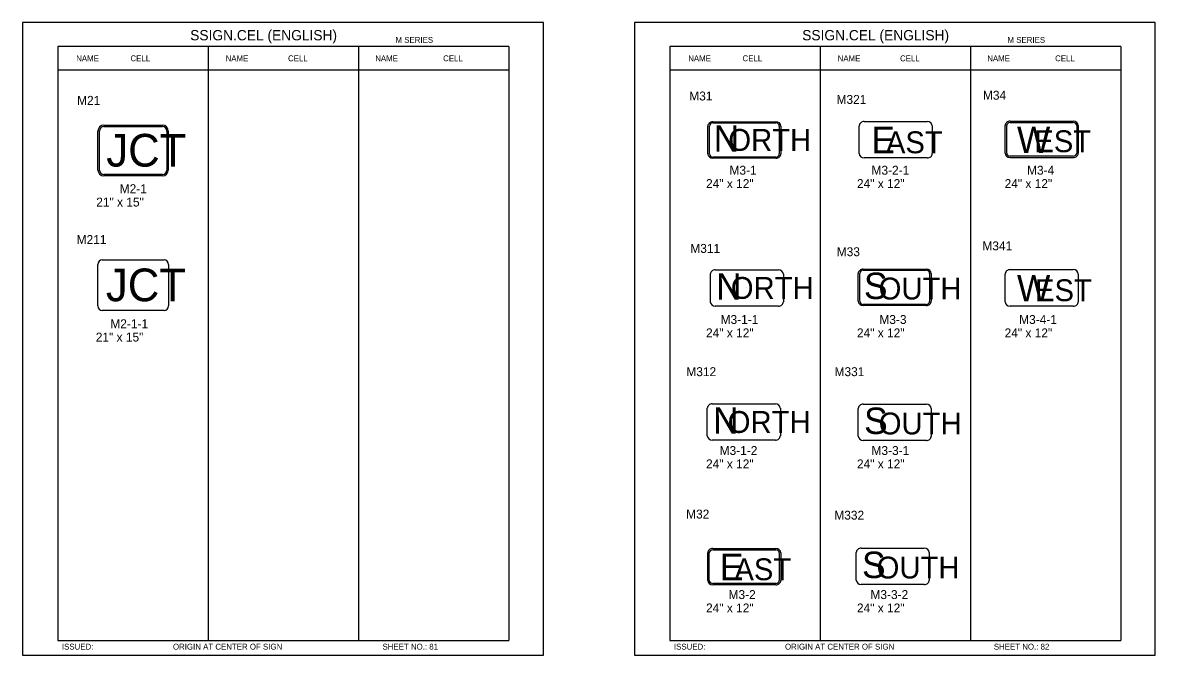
# Model space of a CAD drawing. Extents: x -5299 to 22597, y -19549 to -1808.
# Drawn here: x 8820 to 10345, y -4545 to -3692 of the extents above; entities that cross this region are included whole.
import ezdxf

# ---------------------------------------------------------------- set-up
doc = ezdxf.new("R2010")
doc.units = 0
for name, color, linetype in [('Level 1', 7, 'Continuous'), ('Level 2', 7, 'Continuous'), ('Level 3', 7, 'Continuous'), ('Level 61', 7, 'Continuous')]:
    doc.layers.add(name, color=color, linetype=linetype)

msp = doc.modelspace()

# ---------------------------------------------------------------- linework, layer by layer
at = {"layer": 'Level 1'}
for p, q in [((9474, -3724.4), (8867, -3724.4)), ((8867, -3724.4), (8867, -4524.4)), ((9069.4, -3724.4), (9069.4, -4524.4)), ((9271.7, -3724.4), (9271.7, -4524.4)), ((9474, -3724.4), (9474, -4524.4)), ((10298, -3724.4), (9691, -3724.4)), ((9691, -3724.4), (9691, -4524.4)), ((9893.3, -3724.4), (9893.3, -4524.4)), ((10095.7, -3724.4), (10095.7, -4524.4)), ((10298, -3724.4), (10298, -4524.4)), ((9474, -3756), (8867, -3756)), ((10298, -3756), (9691, -3756)), ((9791.3, -3850.2), (9791.3, -3850.2)), ((9995, -3849.9), (9995, -3849.9)), ((10191.6, -3849.5), (10191.6, -3849.5)), ((8968.1, -3862), (8968.1, -3862)), ((8968.1, -4043.5), (8968.1, -4043.5)), ((9794.6, -4049.6), (9794.6, -4049.6)), ((9993.6, -4048.7), (9993.6, -4048.7)), ((10191.6, -4049.5), (10191.6, -4049.5)), ((9790.5, -4230.1), (9790.5, -4230.1)), ((9993.7, -4230.6), (9993.7, -4230.6)), ((9791, -4425.1), (9791, -4425.1)), ((9991, -4424.6), (9991, -4424.6)), ((8867, -4524.4), (9474, -4524.4)), ((9691, -4524.4), (10298, -4524.4))]:
    msp.add_line(p, q, dxfattribs=at)
at = {"layer": 'Level 3'}
for p, q in [((9748.8, -3825.6), (9833.7, -3825.6)), ((9748.8, -3827), (9833.7, -3827)), ((9952.6, -3825.3), (10037.5, -3825.3)), ((10149.1, -3824.9), (10234, -3824.9)), ((10149.1, -3826.9), (10234, -3826.9)), ((8920.8, -3890.7), (8920.8, -3838.2)), ((8922.8, -3890.7), (8922.8, -3838.2)), ((8928.8, -3830.2), (9007.6, -3830.2)), ((8928.8, -3832.2), (9007.6, -3832.2)), ((9013.6, -3838.2), (9013.6, -3890.7)), ((9015.6, -3838.2), (9015.6, -3890.7)), ((9742.1, -3868.8), (9742.1, -3831.6)), ((9744.3, -3868.8), (9744.3, -3831.6)), ((9838.2, -3831.6), (9838.2, -3868.8)), ((9840.4, -3831.6), (9840.4, -3868.8)), ((9945.9, -3868.5), (9945.9, -3831.3)), ((10044.2, -3831.3), (10044.2, -3868.5)), ((10142.4, -3868), (10142.4, -3830.9)), ((10144.4, -3868), (10144.4, -3830.9)), ((10238.8, -3830.9), (10238.8, -3868)), ((10240.8, -3830.9), (10240.8, -3868)), ((9833.7, -3873.4), (9748.8, -3873.4)), ((10234, -3872.1), (10149.1, -3872.1)), ((9833.7, -3874.8), (9748.8, -3874.8)), ((10037.5, -3874.5), (9952.6, -3874.5)), ((10234, -3874.1), (10149.1, -3874.1)), ((9007.6, -3896.7), (8928.8, -3896.7)), ((9007.6, -3898.7), (8928.8, -3898.7)), ((8920.6, -4073.9), (8920.6, -4017.9)), ((8926.6, -4011.9), (9009.9, -4011.9)), ((9015.9, -4017.9), (9015.9, -4073.9)), ((9752.1, -4025), (9837, -4025)), ((9951.2, -4024.2), (10036.1, -4024.2)), ((9951.2, -4025.5), (10036.1, -4025.5)), ((10149.1, -4024.9), (10234, -4024.9)), ((9745.4, -4068.2), (9745.4, -4031)), ((9843.7, -4031), (9843.7, -4068.2)), ((9944.4, -4067.3), (9944.4, -4030.2)), ((9946.7, -4067.3), (9946.7, -4030.2)), ((10040.6, -4030.2), (10040.6, -4067.3)), ((10042.8, -4030.2), (10042.8, -4067.3)), ((10142.4, -4068.1), (10142.4, -4030.9)), ((10240.8, -4030.9), (10240.8, -4068.1)), ((9009.9, -4079.9), (8926.6, -4079.9)), ((9837, -4074.2), (9752.1, -4074.2)), ((10036.1, -4072), (9951.2, -4072)), ((10036.1, -4073.3), (9951.2, -4073.3)), ((10234, -4074.1), (10149.1, -4074.1)), ((9748, -4205.6), (9832.9, -4205.6)), ((9951.3, -4206), (10036.2, -4206)), ((9741.3, -4248.7), (9741.3, -4211.6)), ((9839.7, -4211.6), (9839.7, -4248.7)), ((9944.6, -4249.2), (9944.6, -4212)), ((10042.9, -4212), (10042.9, -4249.2)), ((9832.9, -4254.7), (9748, -4254.7)), ((10036.2, -4255.2), (9951.3, -4255.2)), ((9741.9, -4443.7), (9741.9, -4406.5)), ((9743.9, -4443.7), (9743.9, -4406.5)), ((9748.6, -4400.5), (9833.5, -4400.5)), ((9748.6, -4402.5), (9833.5, -4402.5)), ((9838.2, -4406.5), (9838.2, -4443.7)), ((9840.2, -4406.5), (9840.2, -4443.7)), ((9941.8, -4443.2), (9941.8, -4406)), ((9948.6, -4400), (10033.4, -4400)), ((10040.2, -4406), (10040.2, -4443.2)), ((9833.5, -4447.7), (9748.6, -4447.7)), ((9833.5, -4449.7), (9748.6, -4449.7)), ((10033.4, -4449.2), (9948.6, -4449.2))]:
    msp.add_line(p, q, dxfattribs=at)
for centre, radius, start, end in [((8928.8, -3838.2), 8, 90, 180), ((8928.8, -3838.2), 6, 90, 180), ((9007.6, -3838.2), 8, 0, 90), ((9007.6, -3838.2), 6, 0, 90), ((8928.8, -3890.7), 8, 180, 270), ((8928.8, -3890.7), 6, 180, 270), ((9007.6, -3890.7), 6, 270, 0), ((9007.6, -3890.7), 8, 270, 0), ((8926.6, -4017.9), 6, 90, 180), ((9009.9, -4017.9), 6, 0, 90), ((8926.6, -4073.9), 6, 180, 270), ((9009.9, -4073.9), 6, 270, 0)]:
    msp.add_arc(centre, radius, start, end, dxfattribs=at)
for centre, major_axis, ratio, start_param, end_param in [((9748.8, -3831.6), (6.72, 0), 0.893242, 1.570796, 3.141593), ((9748.8, -3831.6), (0, -4.64), 0.972176, 3.141593, 4.712389), ((9833.7, -3831.6), (-6.72, 0), 0.893242, 3.141593, 4.712389), ((9833.7, -3831.6), (0, 4.64), 0.972176, 4.712389, 6.283185), ((9952.6, -3831.3), (6.72, 0), 0.893242, 1.570796, 3.141593), ((10037.5, -3831.3), (-6.72, 0), 0.893242, 3.141593, 4.712389), ((10149.1, -3830.9), (6.72, 0), 0.893242, 1.570796, 3.141593), ((10149.1, -3830.9), (4.72, 0), 0.848032, 1.570796, 3.141593), ((10234, -3830.9), (-6.72, 0), 0.893242, 3.141593, 4.712389), ((10234, -3830.9), (-4.72, 0), 0.848032, 3.141593, 4.712389), ((9748.8, -3868.8), (6.72, 0), 0.893242, 3.141593, 4.712389), ((9748.8, -3868.8), (0, -4.64), 0.972176, 4.712389, 6.283185), ((9833.7, -3868.8), (0, 4.64), 0.972176, 3.141593, 4.712389), ((9833.7, -3868.8), (-6.72, 0), 0.893242, 1.570796, 3.141593), ((9952.6, -3868.5), (6.72, 0), 0.893242, 3.141593, 4.712389), ((10037.5, -3868.5), (-6.72, 0), 0.893242, 1.570796, 3.141593), ((10149.1, -3868), (6.72, 0), 0.893242, 3.141593, 4.712389), ((10149.1, -3868), (4.72, 0), 0.848032, 3.141593, 4.712389), ((10234, -3868), (-6.72, 0), 0.893242, 1.570796, 3.141593), ((10234, -3868), (-4.72, 0), 0.848032, 1.570796, 3.141593), ((9752.1, -4031), (6.72, 0), 0.893242, 1.570796, 3.141593), ((9837, -4031), (-6.72, 0), 0.893242, 3.141593, 4.712389), ((9951.2, -4030.2), (6.72, 0), 0.893242, 1.570796, 3.141593), ((9951.2, -4030.2), (0, -4.64), 0.972176, 3.141593, 4.712389), ((10036.1, -4030.2), (-6.72, 0), 0.893242, 3.141593, 4.712389), ((10036.1, -4030.2), (0, 4.64), 0.972176, 4.712389, 6.283185), ((10149.1, -4030.9), (6.72, 0), 0.893242, 1.570796, 3.141593), ((10234, -4030.9), (-6.72, 0), 0.893242, 3.141593, 4.712389), ((9752.1, -4068.2), (6.72, 0), 0.893242, 3.141593, 4.712389), ((9837, -4068.2), (-6.72, 0), 0.893242, 1.570796, 3.141593), ((9951.2, -4067.3), (6.72, 0), 0.893242, 3.141593, 4.712389), ((9951.2, -4067.3), (0, -4.64), 0.972176, 4.712389, 6.283185), ((10036.1, -4067.3), (0, 4.64), 0.972176, 3.141593, 4.712389), ((10036.1, -4067.3), (-6.72, 0), 0.893242, 1.570796, 3.141593), ((10149.1, -4068.1), (6.72, 0), 0.893242, 3.141593, 4.712389), ((10234, -4068.1), (-6.72, 0), 0.893242, 1.570796, 3.141593), ((9748, -4211.6), (6.72, 0), 0.893242, 1.570796, 3.141593), ((9832.9, -4211.6), (-6.72, 0), 0.893242, 3.141593, 4.712389), ((9951.3, -4212), (6.72, 0), 0.893242, 1.570796, 3.141593), ((10036.2, -4212), (-6.72, 0), 0.893242, 3.141593, 4.712389), ((9748, -4248.7), (6.72, 0), 0.893242, 3.141593, 4.712389), ((9832.9, -4248.7), (-6.72, 0), 0.893242, 1.570796, 3.141593), ((9951.3, -4249.2), (6.72, 0), 0.893242, 3.141593, 4.712389), ((10036.2, -4249.2), (-6.72, 0), 0.893242, 1.570796, 3.141593), ((9748.6, -4406.5), (6.72, 0), 0.893242, 1.570796, 3.141593), ((9748.6, -4406.5), (4.72, 0), 0.848032, 1.570796, 3.141593), ((9833.5, -4406.5), (-6.72, 0), 0.893242, 3.141593, 4.712389), ((9833.5, -4406.5), (-4.72, 0), 0.848032, 3.141593, 4.712389), ((9948.6, -4406), (6.72, 0), 0.893242, 1.570796, 3.141593), ((10033.4, -4406), (-6.72, 0), 0.893242, 3.141593, 4.712389), ((9748.6, -4443.7), (6.72, 0), 0.893242, 3.141593, 4.712389), ((9748.6, -4443.7), (4.72, 0), 0.848032, 3.141593, 4.712389), ((9833.5, -4443.7), (-6.72, 0), 0.893242, 1.570796, 3.141593), ((9833.5, -4443.7), (-4.72, 0), 0.848032, 1.570796, 3.141593), ((9948.6, -4443.2), (6.72, 0), 0.893242, 3.141593, 4.712389), ((10033.4, -4443.2), (-6.72, 0), 0.893242, 1.570796, 3.141593)]:
    msp.add_ellipse(centre, major_axis=major_axis, ratio=ratio, start_param=start_param, end_param=end_param, dxfattribs=at)
at = {"layer": 'Level 61'}
for points in [[(8819.5, -4544.5), (9520.6, -4544.5), (9520.6, -3692.2), (8819.5, -3692.2)], [(9643.5, -4544.5), (10344.5, -4544.5), (10344.5, -3692.2), (9643.5, -3692.2)]]:
    msp.add_lwpolyline(points, close=True, dxfattribs=at)

# ---------------------------------------------------------------- texts
at = {"layer": 'Level 1'}
for s, height, p in [('JCT', 44.03, (8932.1, -3886.1)), ('N', 35.6, (9749.8, -3866)), ('ORTH', 29.46, (9769.6, -3864.9)), ('E', 35.6, (9962.2, -3868.1)), ('AST', 29.46, (9981.7, -3868.1)), ('W', 35.6, (10158.2, -3867.7)), ('EST', 29.46, (10181.5, -3866.7)), ('JCT', 44.03, (8931.6, -4067.5)), ('N', 35.6, (9753.1, -4065.4)), ('ORTH', 29.46, (9772.9, -4064.3)), ('S', 35.6, (9952.2, -4064.5)), ('OUTH', 29.46, (9972, -4065.1)), ('W', 35.6, (10158.2, -4067.7)), ('EST', 29.46, (10182.5, -4067.4)), ('N', 35.6, (9749, -4245.9)), ('ORTH', 29.46, (9768.8, -4244.9)), ('S', 35.6, (9952.4, -4246.3)), ('OUTH', 29.46, (9972.1, -4246.9)), ('S', 35.6, (9949.6, -4440.4)), ('E', 35.6, (9758.2, -4443.3)), ('AST', 29.46, (9777.7, -4443.3)), ('OUTH', 29.46, (9969.3, -4441))]:
    msp.add_text(s, height=height, dxfattribs=at).set_placement(p)
at = {"layer": 'Level 2'}
for s, p in [('M21', (8892.8, -3802.9)), ('M31', (9717, -3797)), ('M321', (9915.3, -3801.6)), ('M34', (10112.4, -3796)), ('M211', (8892.2, -3990.4)), ('M311', (9718.4, -4002.3)), ('M33', (9915.6, -4006.8)), ('M341', (10111.7, -3998.9)), ('M312', (9713.1, -4168.4)), ('M331', (9912.6, -4168.4)), ('M32', (9712.8, -4360.2)), ('M332', (9912.3, -4361.7))]:
    msp.add_text(s, height=12, dxfattribs=at).set_placement(p)
at = {"layer": 'Level 3'}
for s, height, p in [('SSIGN.CEL (ENGLISH)', 13.857, (9045.1, -3716)), ('SSIGN.CEL (ENGLISH)', 13.857, (9869.1, -3716)), ('M SERIES', 7.92, (9321.5, -3719.4)), ('M SERIES', 7.92, (10145.5, -3719.4)), ('NAME', 7.92, (8891.6, -3744.2)), ('CELL', 7.92, (8964.7, -3744.2)), ('NAME', 7.92, (9092.8, -3744.2)), ('CELL', 7.92, (9176.8, -3744.2)), ('NAME', 7.92, (9294.2, -3744.2)), ('CELL', 7.92, (9385.6, -3744.2)), ('NAME', 7.92, (9715.6, -3744.2)), ('CELL', 7.92, (9788.7, -3744.2)), ('NAME', 7.92, (9916.8, -3744.2)), ('CELL', 7.92, (10000.8, -3744.2)), ('NAME', 7.92, (10118.2, -3744.2)), ('CELL', 7.92, (10209.6, -3744.2)), ('M3-1', 12, (9771.2, -3897)), ('M3-2-1', 12, (9962.4, -3897)), ('M3-4', 12, (10171.8, -3897)), ('24" x 12"', 12, (9739.6, -3915)), ('24" x 12"', 12, (9942.8, -3915)), ('24" x 12"', 12, (10141.6, -3915)), ('M2-1', 12, (8950.2, -3921.9)), ('21" x 15"', 12, (8918.6, -3939.9)), ('M3-1-1', 12, (9759.2, -4098.1)), ('M3-3', 12, (9973, -4098.1)), ('M3-4-1', 12, (10161.2, -4098.1)), ('M2-1-1', 12, (8937.6, -4103.8)), ('21" x 15"', 12, (8918, -4121.8)), ('24" x 12"', 12, (9739.6, -4116.1)), ('24" x 12"', 12, (9942.8, -4116.1)), ('24" x 12"', 12, (10141.6, -4116.1)), ('M3-1-2', 12, (9757.9, -4274.6)), ('M3-3-1', 12, (9962.4, -4274.6)), ('24" x 12"', 12, (9739.6, -4292.6)), ('24" x 12"', 12, (9942.8, -4292.6)), ('M3-2', 12, (9769.9, -4468.7)), ('M3-3-2', 12, (9961, -4468.7)), ('24" x 12"', 12, (9739.6, -4486.7)), ('24" x 12"', 12, (9942.8, -4486.7)), ('ISSUED:', 7.92, (8872.4, -4536.8)), ('ORIGIN AT CENTER OF SIGN', 7.918, (9021.9, -4536.8)), ('SHEET NO.: 81', 7.918, (9304, -4536.8)), ('ISSUED:', 7.92, (9696.4, -4536.8)), ('ORIGIN AT CENTER OF SIGN', 7.918, (9845.9, -4536.8)), ('SHEET NO.: 82', 7.918, (10127.1, -4536.8))]:
    msp.add_text(s, height=height, dxfattribs=at).set_placement(p)

doc.saveas('drawing.dxf')
